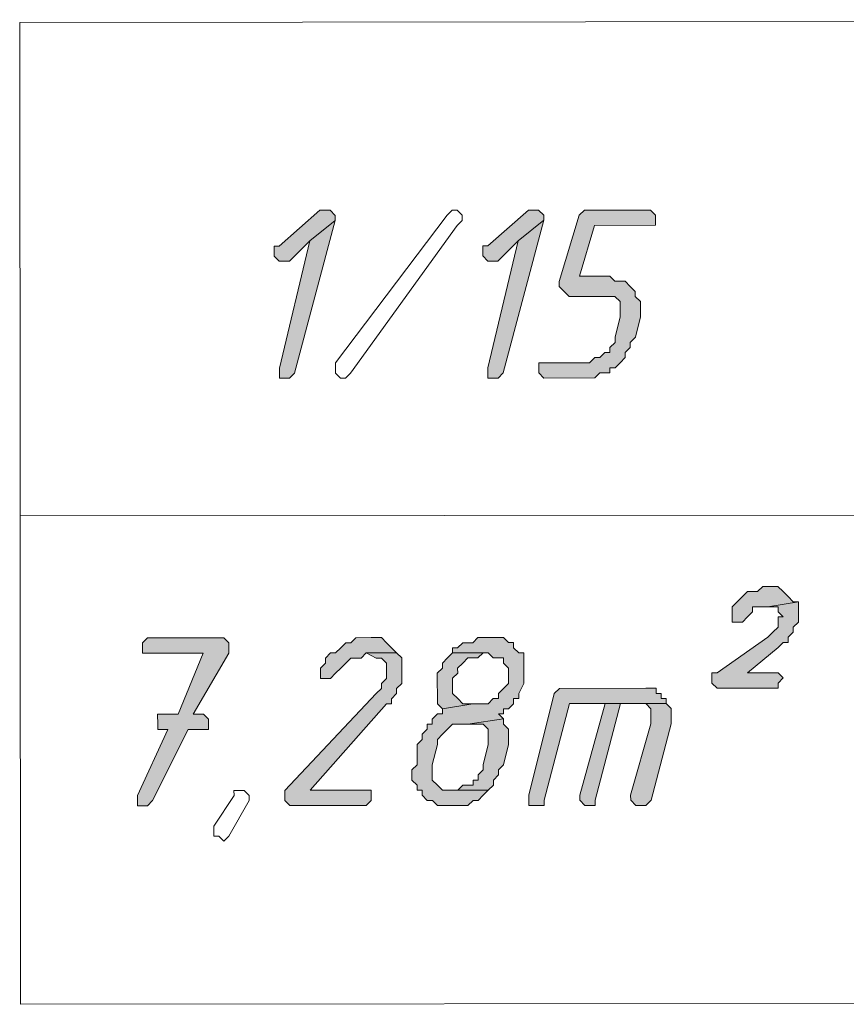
# Model space of a CAD drawing. Header units: inches. Extents: x -5850 to 5646, y 8947 to 13007.
# Tile 345 of 548: x -3424 to -3355, y 12413 to 12494. Entities that reach past the tile are written whole.
import ezdxf

# ---------------------------------------------------------------- set-up
doc = ezdxf.new("R2010")
doc.units = ezdxf.units.IN
doc.header["$MEASUREMENT"] = 0
for name, color, linetype in [('at_Entity', 7, 'Continuous'), ('at_Rect', 7, 'Continuous'), ('at_Solid', 7, 'Continuous')]:
    doc.layers.add(name, color=color, linetype=linetype)

msp = doc.modelspace()

# ---------------------------------------------------------------- hatches: boundary and pattern name
at = {"layer": 'at_Solid', "lineweight": 20}
for points in [[(-3398.216, 12478.558), (-3398.634, 12478.558), (-3402.011, 12475.594), (-3402.435, 12475.594), (-3402.434, 12475.17), (-3402.434, 12474.752), (-3402.01, 12474.328), (-3401.168, 12474.329), (-3399.48, 12476.02), (-3397.368, 12477.712), (-3397.368, 12478.135), (-3397.792, 12478.559)], [(-3380.896, 12478.574), (-3381.319, 12478.574), (-3384.696, 12475.609), (-3385.114, 12475.609), (-3385.114, 12475.185), (-3385.114, 12474.767), (-3384.695, 12474.344), (-3383.847, 12474.344), (-3382.159, 12476.036), (-3380.053, 12477.727), (-3380.053, 12478.151), (-3380.472, 12478.574)], [(-3371.605, 12478.582), (-3376.674, 12478.578), (-3377.092, 12478.154), (-3378.777, 12472.659), (-3378.777, 12472.235), (-3378.352, 12471.818), (-3377.934, 12471.394), (-3374.131, 12471.398), (-3373.706, 12470.974), (-3373.706, 12470.132), (-3373.705, 12469.708), (-3374.128, 12468.018), (-3374.127, 12467.594), (-3374.551, 12467.17), (-3374.55, 12466.752), (-3374.974, 12466.752), (-3375.392, 12466.327), (-3375.816, 12466.327), (-3376.239, 12465.903), (-3380.461, 12465.899), (-3380.46, 12465.057), (-3380.041, 12464.634), (-3375.814, 12464.637), (-3375.391, 12465.062), (-3374.549, 12465.062), (-3374.549, 12465.481), (-3374.125, 12465.481), (-3373.702, 12465.905), (-3373.278, 12466.329), (-3373.279, 12466.753), (-3372.861, 12467.172), (-3372.861, 12467.596), (-3372.438, 12468.02), (-3372.016, 12469.71), (-3372.016, 12470.134), (-3372.017, 12470.976), (-3372.441, 12471.399), (-3372.441, 12471.823), (-3372.866, 12472.241), (-3373.284, 12472.664), (-3374.132, 12472.663), (-3374.556, 12473.087), (-3377.088, 12473.085), (-3375.826, 12477.307), (-3370.757, 12477.312), (-3370.757, 12478.159), (-3371.182, 12478.583)], [(-3397.368, 12477.712), (-3399.48, 12476.02), (-3402.002, 12465.456), (-3402.001, 12464.614), (-3401.159, 12464.615), (-3400.736, 12465.039)], [(-3380.053, 12477.727), (-3382.159, 12476.036), (-3384.687, 12465.472), (-3384.686, 12464.629), (-3383.839, 12464.63), (-3383.415, 12465.054)], [(-3361.016, 12447.33), (-3361.858, 12447.33), (-3362.281, 12446.905), (-3363.123, 12446.905), (-3363.547, 12446.486), (-3363.97, 12446.062), (-3364.393, 12445.643), (-3364.393, 12445.219), (-3364.392, 12444.372), (-3363.545, 12444.372), (-3363.121, 12444.797), (-3362.703, 12445.221), (-3362.704, 12445.645), (-3361.438, 12445.646), (-3358.901, 12446.066), (-3359.325, 12446.066), (-3359.749, 12446.489), (-3360.168, 12446.907), (-3360.592, 12447.331)], [(-3358.901, 12446.066), (-3361.438, 12445.646), (-3360.59, 12445.647), (-3360.59, 12445.223), (-3360.166, 12444.799), (-3360.59, 12444.799), (-3360.589, 12443.951), (-3361.012, 12443.533), (-3361.436, 12443.109), (-3365.654, 12440.149), (-3366.078, 12440.149), (-3366.077, 12439.301), (-3365.653, 12438.878), (-3360.584, 12438.882), (-3360.585, 12439.306), (-3360.161, 12439.73), (-3360.585, 12440.154), (-3363.117, 12440.152), (-3360.587, 12442.262), (-3360.164, 12442.686), (-3359.746, 12442.686), (-3359.746, 12443.11), (-3359.323, 12443.534), (-3359.323, 12443.952), (-3358.9, 12444.377), (-3358.9, 12445.224), (-3358.901, 12445.648)], [(-3407.051, 12443.068), (-3412.967, 12443.063), (-3413.385, 12442.638), (-3413.384, 12441.796), (-3408.321, 12441.801), (-3410.424, 12436.73), (-3412.114, 12436.728), (-3412.113, 12435.881), (-3412.113, 12435.463), (-3411.271, 12435.463), (-3413.798, 12429.968), (-3413.797, 12429.121), (-3412.955, 12429.121), (-3412.532, 12429.546), (-3409.581, 12435.465), (-3407.892, 12435.466), (-3407.892, 12436.308), (-3408.317, 12436.732), (-3409.159, 12436.731), (-3406.208, 12441.803), (-3406.208, 12442.645), (-3406.627, 12443.068)], [(-3394.381, 12443.079), (-3395.647, 12443.078), (-3396.07, 12442.654), (-3396.494, 12442.653), (-3396.912, 12442.229), (-3397.336, 12441.811), (-3397.759, 12441.81), (-3398.183, 12441.386), (-3398.182, 12440.962), (-3398.6, 12440.544), (-3398.6, 12440.12), (-3398.6, 12439.696), (-3397.757, 12439.697), (-3397.334, 12440.121), (-3396.911, 12440.545), (-3396.493, 12440.964), (-3396.069, 12441.388), (-3395.222, 12441.389), (-3394.804, 12441.813), (-3392.267, 12441.815), (-3392.691, 12442.233), (-3393.115, 12442.656), (-3393.534, 12443.08), (-3393.957, 12443.079)], [(-3384.243, 12443.088), (-3385.509, 12443.087), (-3385.933, 12442.663), (-3386.78, 12442.662), (-3387.198, 12442.238), (-3387.622, 12442.238), (-3387.621, 12441.819), (-3384.666, 12441.822), (-3384.242, 12441.399), (-3383.394, 12441.399), (-3383.394, 12440.975), (-3382.975, 12440.558), (-3382.975, 12440.134), (-3382.974, 12439.286), (-3383.392, 12438.862), (-3383.815, 12438.443), (-3383.815, 12438.02), (-3384.239, 12438.019), (-3384.662, 12437.595), (-3385.928, 12437.594), (-3388.459, 12437.168), (-3388.459, 12436.75), (-3388.883, 12436.749), (-3389.306, 12436.325), (-3389.306, 12435.901), (-3389.73, 12435.901), (-3389.729, 12435.483), (-3390.147, 12435.058), (-3390.147, 12434.635), (-3390.57, 12434.21), (-3390.569, 12432.521), (-3390.992, 12432.097), (-3390.992, 12431.678), (-3390.991, 12431.255), (-3390.567, 12430.831), (-3390.567, 12430.413), (-3390.143, 12430.413), (-3390.143, 12429.989), (-3389.724, 12429.566), (-3389.3, 12429.566), (-3388.876, 12429.143), (-3386.344, 12429.145), (-3385.921, 12429.569), (-3385.497, 12429.57), (-3385.074, 12429.994), (-3384.656, 12430.418), (-3388.453, 12430.415), (-3388.877, 12430.833), (-3389.302, 12431.256), (-3389.303, 12432.522), (-3388.881, 12434.212), (-3388.881, 12434.636), (-3388.457, 12435.06), (-3388.04, 12435.484), (-3387.616, 12435.903), (-3386.35, 12435.904), (-3383.39, 12436.33), (-3383.814, 12436.754), (-3383.39, 12436.754), (-3383.39, 12437.172), (-3382.972, 12437.173), (-3382.549, 12437.597), (-3382.549, 12438.021), (-3382.125, 12438.021), (-3382.126, 12438.445), (-3381.708, 12439.287), (-3381.709, 12439.711), (-3381.71, 12441.825), (-3382.129, 12441.824), (-3382.553, 12442.242), (-3382.553, 12442.666), (-3382.977, 12442.665), (-3383.396, 12443.089), (-3383.819, 12443.089)], [(-3392.267, 12441.815), (-3394.804, 12441.813), (-3393.956, 12441.39), (-3393.532, 12441.39), (-3393.113, 12440.967), (-3393.113, 12440.125), (-3393.112, 12439.701), (-3393.53, 12439.277), (-3393.53, 12438.853), (-3393.953, 12438.434), (-3401.547, 12430.403), (-3401.546, 12429.555), (-3401.127, 12429.132), (-3394.793, 12429.138), (-3394.369, 12429.562), (-3394.37, 12430.409), (-3399.439, 12430.405), (-3393.11, 12437.587), (-3392.687, 12437.588), (-3392.687, 12438.012), (-3392.264, 12438.436), (-3392.264, 12438.854), (-3391.841, 12439.278), (-3391.841, 12439.702), (-3391.842, 12441.392)], [(-3387.621, 12441.819), (-3388.045, 12441.395), (-3388.463, 12440.971), (-3388.462, 12440.553), (-3388.886, 12440.129), (-3388.884, 12437.591), (-3388.459, 12437.168), (-3385.928, 12437.594), (-3386.776, 12437.593), (-3387.194, 12438.017), (-3387.618, 12438.44), (-3387.62, 12439.706), (-3387.196, 12440.13), (-3387.197, 12440.554), (-3386.779, 12440.972), (-3386.355, 12441.397), (-3385.508, 12441.397), (-3385.084, 12441.822), (-3384.666, 12441.822)], [(-3371.57, 12438.873), (-3378.747, 12438.866), (-3379.17, 12438.448), (-3381.276, 12429.997), (-3381.275, 12429.15), (-3380.009, 12429.151), (-3380.01, 12429.575), (-3377.904, 12437.601), (-3369.879, 12437.608), (-3369.879, 12438.032), (-3370.298, 12438.032), (-3370.298, 12438.455), (-3370.722, 12438.455), (-3370.722, 12438.873), (-3371.146, 12438.873)], [(-3374.948, 12437.604), (-3377.049, 12430.001), (-3377.049, 12429.577), (-3376.63, 12429.154), (-3375.783, 12429.155), (-3375.783, 12429.578), (-3373.677, 12437.605), (-3371.987, 12437.606)], [(-3369.879, 12437.608), (-3374.948, 12437.604), (-3371.569, 12437.607), (-3371.145, 12437.183), (-3371.143, 12435.917), (-3372.828, 12430.005), (-3372.827, 12429.581), (-3372.403, 12429.158), (-3371.561, 12429.158), (-3371.138, 12429.583), (-3369.454, 12435.919), (-3369.455, 12436.767), (-3369.455, 12437.185)], [(-3383.39, 12436.33), (-3386.35, 12435.904), (-3385.079, 12435.905), (-3384.66, 12435.487), (-3384.66, 12434.64), (-3384.659, 12434.216), (-3385.076, 12432.526), (-3385.076, 12432.102), (-3385.499, 12431.683), (-3385.499, 12431.259), (-3385.922, 12431.259), (-3385.922, 12430.835), (-3386.77, 12430.835), (-3387.187, 12430.416), (-3387.611, 12430.416), (-3384.656, 12430.418), (-3384.232, 12430.837), (-3384.233, 12431.261), (-3383.809, 12431.685), (-3383.81, 12432.103), (-3383.386, 12432.527), (-3382.97, 12434.217), (-3382.971, 12435.489), (-3383.389, 12435.906)]]:
    msp.add_hatch(color=7, dxfattribs=at).paths.add_polyline_path(points)

# ---------------------------------------------------------------- linework, layer by layer
at = {"layer": 'at_Entity', "color": 7, "lineweight": 20}
for p, q in [((-3398.634, 12478.558), (-3402.011, 12475.594)), ((-3398.216, 12478.558), (-3398.634, 12478.558)), ((-3397.792, 12478.559), (-3398.216, 12478.558)), ((-3397.368, 12478.135), (-3397.792, 12478.559)), ((-3388.078, 12478.144), (-3387.654, 12478.568)), ((-3387.654, 12478.568), (-3387.23, 12478.568)), ((-3387.23, 12478.568), (-3386.812, 12478.145)), ((-3381.319, 12478.574), (-3384.696, 12475.609)), ((-3380.896, 12478.574), (-3381.319, 12478.574)), ((-3380.472, 12478.574), (-3380.896, 12478.574)), ((-3380.053, 12478.151), (-3380.472, 12478.574)), ((-3376.674, 12478.578), (-3377.092, 12478.154)), ((-3371.605, 12478.582), (-3376.674, 12478.578)), ((-3371.182, 12478.583), (-3371.605, 12478.582)), ((-3370.757, 12478.159), (-3371.182, 12478.583)), ((-3400.736, 12465.039), (-3397.368, 12477.712)), ((-3397.368, 12477.712), (-3399.48, 12476.02)), ((-3399.48, 12476.02), (-3397.368, 12477.712)), ((-3397.368, 12477.712), (-3397.368, 12478.135)), ((-3397.357, 12465.884), (-3388.078, 12478.144)), ((-3386.811, 12477.721), (-3387.229, 12477.297)), ((-3386.812, 12478.145), (-3386.811, 12477.721)), ((-3383.415, 12465.054), (-3380.053, 12477.727)), ((-3380.053, 12477.727), (-3382.159, 12476.036)), ((-3382.159, 12476.036), (-3380.053, 12477.727)), ((-3380.053, 12477.727), (-3380.053, 12478.151)), ((-3377.092, 12478.154), (-3378.777, 12472.659)), ((-3377.092, 12478.154), (-3377.092, 12478.154)), ((-3370.757, 12477.312), (-3370.757, 12478.159)), ((-3387.229, 12477.297), (-3396.09, 12465.043)), ((-3387.229, 12477.297), (-3387.229, 12477.297)), ((-3377.088, 12473.085), (-3375.826, 12477.307)), ((-3375.826, 12477.307), (-3370.757, 12477.312)), ((-3399.48, 12476.02), (-3402.002, 12465.456)), ((-3401.168, 12474.329), (-3399.48, 12476.02)), ((-3382.159, 12476.036), (-3384.687, 12465.472)), ((-3383.847, 12474.344), (-3382.159, 12476.036)), ((-3402.011, 12475.594), (-3402.435, 12475.594)), ((-3402.435, 12475.594), (-3402.434, 12475.17)), ((-3402.434, 12475.17), (-3402.434, 12474.752)), ((-3384.696, 12475.609), (-3385.114, 12475.609)), ((-3385.114, 12475.609), (-3385.114, 12475.185)), ((-3385.114, 12475.185), (-3385.114, 12474.767)), ((-3402.434, 12474.752), (-3402.01, 12474.328)), ((-3402.01, 12474.328), (-3401.168, 12474.329)), ((-3385.114, 12474.767), (-3384.695, 12474.344)), ((-3384.695, 12474.344), (-3383.847, 12474.344)), ((-3378.777, 12472.659), (-3378.777, 12472.235)), ((-3374.556, 12473.087), (-3377.088, 12473.085)), ((-3374.132, 12472.663), (-3374.556, 12473.087)), ((-3373.284, 12472.664), (-3374.132, 12472.663)), ((-3372.866, 12472.241), (-3373.284, 12472.664)), ((-3378.777, 12472.235), (-3378.777, 12472.235)), ((-3378.777, 12472.235), (-3378.352, 12471.818)), ((-3378.352, 12471.818), (-3378.352, 12471.818)), ((-3378.352, 12471.818), (-3377.934, 12471.394)), ((-3372.441, 12471.823), (-3372.866, 12472.241)), ((-3372.866, 12472.241), (-3372.866, 12472.241)), ((-3372.441, 12471.399), (-3372.441, 12471.823)), ((-3377.934, 12471.394), (-3374.131, 12471.398)), ((-3374.131, 12471.398), (-3373.706, 12470.974)), ((-3373.706, 12470.974), (-3373.706, 12470.132)), ((-3372.017, 12470.976), (-3372.441, 12471.399)), ((-3372.016, 12470.134), (-3372.017, 12470.976)), ((-3373.706, 12470.132), (-3373.705, 12469.708)), ((-3372.016, 12469.71), (-3372.016, 12470.134)), ((-3373.705, 12469.708), (-3374.128, 12468.018)), ((-3372.438, 12468.02), (-3372.016, 12469.71)), ((-3374.128, 12468.018), (-3374.127, 12467.594)), ((-3372.861, 12467.596), (-3372.438, 12468.02)), ((-3374.127, 12467.594), (-3374.551, 12467.17)), ((-3374.551, 12467.17), (-3374.55, 12466.752)), ((-3373.279, 12466.753), (-3372.861, 12467.172)), ((-3372.861, 12467.172), (-3372.861, 12467.596)), ((-3375.816, 12466.327), (-3376.239, 12465.903)), ((-3375.392, 12466.327), (-3375.816, 12466.327)), ((-3374.974, 12466.752), (-3375.392, 12466.327)), ((-3374.55, 12466.752), (-3374.974, 12466.752)), ((-3373.702, 12465.905), (-3373.278, 12466.329)), ((-3373.278, 12466.329), (-3373.279, 12466.753)), ((-3402.002, 12465.456), (-3402.001, 12464.614)), ((-3397.357, 12465.46), (-3397.357, 12465.884)), ((-3397.357, 12465.884), (-3397.357, 12465.884)), ((-3397.356, 12465.042), (-3397.357, 12465.46)), ((-3397.357, 12465.46), (-3397.357, 12465.46)), ((-3397.357, 12465.46), (-3397.357, 12465.46)), ((-3384.687, 12465.472), (-3384.686, 12464.629)), ((-3376.239, 12465.903), (-3380.461, 12465.899)), ((-3380.461, 12465.899), (-3380.46, 12465.057)), ((-3374.549, 12465.062), (-3374.549, 12465.481)), ((-3374.549, 12465.481), (-3374.125, 12465.481)), ((-3374.125, 12465.481), (-3373.702, 12465.905)), ((-3373.702, 12465.905), (-3373.702, 12465.905)), ((-3402.001, 12464.614), (-3401.159, 12464.615)), ((-3401.159, 12464.615), (-3400.736, 12465.039)), ((-3396.932, 12464.619), (-3397.356, 12465.042)), ((-3396.514, 12464.619), (-3396.932, 12464.619)), ((-3396.09, 12465.043), (-3396.514, 12464.619)), ((-3384.686, 12464.629), (-3383.839, 12464.63)), ((-3383.839, 12464.63), (-3383.415, 12465.054)), ((-3380.46, 12465.057), (-3380.041, 12464.634)), ((-3380.041, 12464.634), (-3375.814, 12464.637)), ((-3375.814, 12464.637), (-3375.391, 12465.062)), ((-3375.391, 12465.062), (-3374.549, 12465.062)), ((-3423.533, 12453.191), (-3177.278, 12453.411)), ((-3361.858, 12447.33), (-3362.281, 12446.905)), ((-3361.016, 12447.33), (-3361.858, 12447.33)), ((-3360.592, 12447.331), (-3361.016, 12447.33)), ((-3360.168, 12446.907), (-3360.592, 12447.331)), ((-3363.547, 12446.486), (-3363.97, 12446.062)), ((-3363.123, 12446.905), (-3363.547, 12446.486)), ((-3362.281, 12446.905), (-3363.123, 12446.905)), ((-3359.749, 12446.489), (-3360.168, 12446.907)), ((-3360.168, 12446.907), (-3360.168, 12446.907)), ((-3359.325, 12446.066), (-3359.749, 12446.489)), ((-3359.749, 12446.489), (-3359.749, 12446.489)), ((-3363.97, 12446.062), (-3364.393, 12445.643)), ((-3364.393, 12445.643), (-3364.393, 12445.219)), ((-3363.97, 12446.062), (-3363.97, 12446.062)), ((-3362.704, 12445.645), (-3361.438, 12445.646)), ((-3362.703, 12445.221), (-3362.704, 12445.645)), ((-3358.901, 12446.066), (-3361.438, 12445.646)), ((-3361.438, 12445.646), (-3358.901, 12446.066)), ((-3361.438, 12445.646), (-3360.59, 12445.647)), ((-3360.59, 12445.647), (-3360.59, 12445.223)), ((-3358.901, 12446.066), (-3359.325, 12446.066)), ((-3358.901, 12445.648), (-3358.901, 12446.066)), ((-3358.9, 12445.224), (-3358.901, 12445.648)), ((-3364.393, 12445.219), (-3364.392, 12444.372)), ((-3363.545, 12444.372), (-3363.121, 12444.797)), ((-3363.121, 12444.797), (-3362.703, 12445.221)), ((-3363.121, 12444.797), (-3363.121, 12444.797)), ((-3360.59, 12445.223), (-3360.166, 12444.799)), ((-3360.166, 12444.799), (-3360.59, 12444.799)), ((-3360.59, 12444.799), (-3360.589, 12443.951)), ((-3358.9, 12444.377), (-3358.9, 12445.224)), ((-3364.392, 12444.372), (-3363.545, 12444.372)), ((-3360.589, 12443.951), (-3361.012, 12443.533)), ((-3359.323, 12443.952), (-3358.9, 12444.377)), ((-3359.323, 12443.534), (-3359.323, 12443.952)), ((-3361.012, 12443.533), (-3361.436, 12443.109)), ((-3361.012, 12443.533), (-3361.012, 12443.533)), ((-3359.746, 12443.11), (-3359.323, 12443.534)), ((-3412.967, 12443.063), (-3413.385, 12442.638)), ((-3413.385, 12442.638), (-3413.384, 12441.796)), ((-3407.051, 12443.068), (-3412.967, 12443.063)), ((-3406.627, 12443.068), (-3407.051, 12443.068)), ((-3406.208, 12442.645), (-3406.627, 12443.068)), ((-3406.208, 12441.803), (-3406.208, 12442.645)), ((-3396.494, 12442.653), (-3396.912, 12442.229)), ((-3396.07, 12442.654), (-3396.494, 12442.653)), ((-3395.647, 12443.078), (-3396.07, 12442.654)), ((-3394.381, 12443.079), (-3395.647, 12443.078)), ((-3393.957, 12443.079), (-3394.381, 12443.079)), ((-3393.534, 12443.08), (-3393.957, 12443.079)), ((-3393.115, 12442.656), (-3393.534, 12443.08)), ((-3392.691, 12442.233), (-3393.115, 12442.656)), ((-3393.115, 12442.656), (-3393.115, 12442.656)), ((-3386.78, 12442.662), (-3387.198, 12442.238)), ((-3385.933, 12442.663), (-3386.78, 12442.662)), ((-3385.509, 12443.087), (-3385.933, 12442.663)), ((-3384.243, 12443.088), (-3385.509, 12443.087)), ((-3383.819, 12443.089), (-3384.243, 12443.088)), ((-3383.396, 12443.089), (-3383.819, 12443.089)), ((-3382.977, 12442.665), (-3383.396, 12443.089)), ((-3382.553, 12442.666), (-3382.977, 12442.665)), ((-3382.553, 12442.242), (-3382.553, 12442.666)), ((-3361.436, 12443.109), (-3365.654, 12440.149)), ((-3360.587, 12442.262), (-3360.164, 12442.686)), ((-3360.164, 12442.686), (-3359.746, 12442.686)), ((-3359.746, 12442.686), (-3359.746, 12443.11)), ((-3413.384, 12441.796), (-3408.321, 12441.801)), ((-3408.321, 12441.801), (-3410.424, 12436.73)), ((-3409.159, 12436.731), (-3406.208, 12441.803)), ((-3397.759, 12441.81), (-3398.183, 12441.386)), ((-3397.336, 12441.811), (-3397.759, 12441.81)), ((-3396.912, 12442.229), (-3397.336, 12441.811)), ((-3396.912, 12442.229), (-3396.912, 12442.229)), ((-3395.222, 12441.389), (-3394.804, 12441.813)), ((-3392.267, 12441.815), (-3394.804, 12441.813)), ((-3394.804, 12441.813), (-3392.267, 12441.815)), ((-3394.804, 12441.813), (-3393.956, 12441.39)), ((-3392.267, 12441.815), (-3392.691, 12442.233)), ((-3391.842, 12441.392), (-3392.267, 12441.815)), ((-3387.621, 12441.819), (-3388.045, 12441.395)), ((-3387.198, 12442.238), (-3387.622, 12442.238)), ((-3387.622, 12442.238), (-3387.621, 12441.819)), ((-3384.666, 12441.822), (-3387.621, 12441.819)), ((-3387.621, 12441.819), (-3384.666, 12441.822)), ((-3385.508, 12441.397), (-3385.084, 12441.822)), ((-3385.084, 12441.822), (-3384.666, 12441.822)), ((-3384.666, 12441.822), (-3384.242, 12441.399)), ((-3382.129, 12441.824), (-3382.553, 12442.242)), ((-3381.71, 12441.825), (-3382.129, 12441.824)), ((-3381.709, 12439.711), (-3381.71, 12441.825)), ((-3363.117, 12440.152), (-3360.587, 12442.262)), ((-3360.587, 12442.262), (-3360.587, 12442.262)), ((-3398.182, 12440.962), (-3398.6, 12440.544)), ((-3398.183, 12441.386), (-3398.182, 12440.962)), ((-3396.911, 12440.545), (-3396.493, 12440.964)), ((-3396.493, 12440.964), (-3396.069, 12441.388)), ((-3396.069, 12441.388), (-3395.222, 12441.389)), ((-3393.956, 12441.39), (-3393.532, 12441.39)), ((-3393.532, 12441.39), (-3393.113, 12440.967)), ((-3393.113, 12440.967), (-3393.113, 12440.125)), ((-3391.841, 12439.702), (-3391.842, 12441.392)), ((-3388.045, 12441.395), (-3388.463, 12440.971)), ((-3388.463, 12440.971), (-3388.462, 12440.553)), ((-3388.045, 12441.395), (-3388.045, 12441.395)), ((-3387.197, 12440.554), (-3386.779, 12440.972)), ((-3386.779, 12440.972), (-3386.355, 12441.397)), ((-3386.779, 12440.972), (-3386.779, 12440.972)), ((-3386.355, 12441.397), (-3385.508, 12441.397)), ((-3384.242, 12441.399), (-3383.394, 12441.399)), ((-3383.394, 12441.399), (-3383.394, 12440.975)), ((-3383.394, 12440.975), (-3382.975, 12440.558)), ((-3398.6, 12440.544), (-3398.6, 12440.12)), ((-3398.6, 12440.12), (-3398.6, 12439.696)), ((-3397.757, 12439.697), (-3397.334, 12440.121)), ((-3397.334, 12440.121), (-3396.911, 12440.545)), ((-3396.911, 12440.545), (-3396.911, 12440.545)), ((-3393.113, 12440.125), (-3393.112, 12439.701)), ((-3388.462, 12440.553), (-3388.886, 12440.129)), ((-3388.886, 12440.129), (-3388.884, 12437.591)), ((-3387.62, 12439.706), (-3387.196, 12440.13)), ((-3387.196, 12440.13), (-3387.197, 12440.554)), ((-3382.975, 12440.558), (-3382.975, 12440.134)), ((-3382.975, 12440.134), (-3382.974, 12439.286)), ((-3365.654, 12440.149), (-3366.078, 12440.149)), ((-3366.078, 12440.149), (-3366.077, 12439.301)), ((-3360.585, 12440.154), (-3363.117, 12440.152)), ((-3360.161, 12439.73), (-3360.585, 12440.154)), ((-3398.6, 12439.696), (-3397.757, 12439.697)), ((-3393.112, 12439.701), (-3393.53, 12439.277)), ((-3393.53, 12439.277), (-3393.53, 12438.853)), ((-3392.264, 12438.854), (-3391.841, 12439.278)), ((-3391.841, 12439.278), (-3391.841, 12439.702)), ((-3387.618, 12438.44), (-3387.62, 12439.706)), ((-3387.62, 12439.706), (-3387.62, 12439.706)), ((-3382.974, 12439.286), (-3383.392, 12438.862)), ((-3382.126, 12438.445), (-3381.708, 12439.287)), ((-3381.708, 12439.287), (-3381.709, 12439.711)), ((-3366.077, 12439.301), (-3365.653, 12438.878)), ((-3360.585, 12439.306), (-3360.161, 12439.73)), ((-3360.584, 12438.882), (-3360.585, 12439.306)), ((-3393.953, 12438.434), (-3401.547, 12430.403)), ((-3393.53, 12438.853), (-3393.953, 12438.434)), ((-3392.687, 12438.012), (-3392.264, 12438.436)), ((-3392.264, 12438.436), (-3392.264, 12438.854)), ((-3387.194, 12438.017), (-3387.618, 12438.44)), ((-3383.392, 12438.862), (-3383.815, 12438.443)), ((-3383.815, 12438.443), (-3383.815, 12438.02)), ((-3383.392, 12438.862), (-3383.392, 12438.862)), ((-3382.125, 12438.021), (-3382.126, 12438.445)), ((-3379.17, 12438.448), (-3381.276, 12429.997)), ((-3378.747, 12438.866), (-3379.17, 12438.448)), ((-3371.57, 12438.873), (-3378.747, 12438.866)), ((-3371.146, 12438.873), (-3371.57, 12438.873)), ((-3370.722, 12438.873), (-3371.146, 12438.873)), ((-3370.722, 12438.455), (-3370.722, 12438.873)), ((-3370.298, 12438.455), (-3370.722, 12438.455)), ((-3370.298, 12438.032), (-3370.298, 12438.455)), ((-3365.653, 12438.878), (-3360.584, 12438.882)), ((-3399.439, 12430.405), (-3393.11, 12437.587)), ((-3393.11, 12437.587), (-3392.687, 12437.588)), ((-3392.687, 12437.588), (-3392.687, 12438.012)), ((-3388.884, 12437.591), (-3388.459, 12437.168)), ((-3388.459, 12437.168), (-3385.928, 12437.594)), ((-3385.928, 12437.594), (-3388.459, 12437.168)), ((-3386.776, 12437.593), (-3387.194, 12438.017)), ((-3387.194, 12438.017), (-3387.194, 12438.017)), ((-3385.928, 12437.594), (-3386.776, 12437.593)), ((-3384.662, 12437.595), (-3385.928, 12437.594)), ((-3384.239, 12438.019), (-3384.662, 12437.595)), ((-3383.815, 12438.02), (-3384.239, 12438.019)), ((-3382.972, 12437.173), (-3382.549, 12437.597)), ((-3382.549, 12437.597), (-3382.549, 12438.021)), ((-3382.549, 12438.021), (-3382.125, 12438.021)), ((-3380.01, 12429.575), (-3377.904, 12437.601)), ((-3377.904, 12437.601), (-3369.879, 12437.608)), ((-3374.948, 12437.604), (-3377.049, 12430.001)), ((-3375.783, 12429.578), (-3373.677, 12437.605)), ((-3369.879, 12437.608), (-3374.948, 12437.604)), ((-3374.948, 12437.604), (-3371.569, 12437.607)), ((-3371.987, 12437.606), (-3374.948, 12437.604)), ((-3373.677, 12437.605), (-3371.987, 12437.606)), ((-3371.569, 12437.607), (-3371.145, 12437.183)), ((-3369.879, 12438.032), (-3370.298, 12438.032)), ((-3369.879, 12437.608), (-3369.879, 12438.032)), ((-3369.455, 12437.185), (-3369.879, 12437.608)), ((-3410.424, 12436.73), (-3412.114, 12436.728)), ((-3412.114, 12436.728), (-3412.113, 12435.881)), ((-3408.317, 12436.732), (-3409.159, 12436.731)), ((-3407.892, 12436.308), (-3408.317, 12436.732)), ((-3388.883, 12436.749), (-3389.306, 12436.325)), ((-3388.459, 12436.75), (-3388.883, 12436.749)), ((-3388.459, 12437.168), (-3388.459, 12436.75)), ((-3383.39, 12436.33), (-3383.814, 12436.754)), ((-3383.814, 12436.754), (-3383.39, 12436.754)), ((-3383.39, 12437.172), (-3382.972, 12437.173)), ((-3383.39, 12436.754), (-3383.39, 12437.172)), ((-3371.145, 12437.183), (-3371.143, 12435.917)), ((-3369.455, 12436.767), (-3369.455, 12437.185)), ((-3369.454, 12435.919), (-3369.455, 12436.767)), ((-3412.113, 12435.881), (-3412.113, 12435.463)), ((-3407.892, 12435.466), (-3407.892, 12436.308)), ((-3389.306, 12435.901), (-3389.73, 12435.901)), ((-3389.73, 12435.901), (-3389.729, 12435.483)), ((-3389.306, 12436.325), (-3389.306, 12435.901)), ((-3388.04, 12435.484), (-3387.616, 12435.903)), ((-3387.616, 12435.903), (-3386.35, 12435.904)), ((-3383.39, 12436.33), (-3386.35, 12435.904)), ((-3386.35, 12435.904), (-3383.39, 12436.33)), ((-3386.35, 12435.904), (-3385.079, 12435.905)), ((-3385.079, 12435.905), (-3384.66, 12435.487)), ((-3383.389, 12435.906), (-3383.39, 12436.33)), ((-3382.971, 12435.489), (-3383.389, 12435.906)), ((-3371.143, 12435.917), (-3372.828, 12430.005)), ((-3371.138, 12429.583), (-3369.454, 12435.919)), ((-3411.271, 12435.463), (-3413.798, 12429.968)), ((-3412.532, 12429.546), (-3409.581, 12435.465)), ((-3412.113, 12435.463), (-3411.271, 12435.463)), ((-3409.581, 12435.465), (-3407.892, 12435.466)), ((-3389.729, 12435.483), (-3390.147, 12435.058)), ((-3390.147, 12435.058), (-3390.147, 12434.635)), ((-3388.881, 12434.636), (-3388.457, 12435.06)), ((-3388.457, 12435.06), (-3388.04, 12435.484)), ((-3388.457, 12435.06), (-3388.457, 12435.06)), ((-3384.66, 12435.487), (-3384.66, 12434.64)), ((-3382.97, 12434.217), (-3382.971, 12435.489)), ((-3390.147, 12434.635), (-3390.57, 12434.21)), ((-3390.57, 12434.21), (-3390.569, 12432.521)), ((-3389.303, 12432.522), (-3388.881, 12434.212)), ((-3388.881, 12434.212), (-3388.881, 12434.636)), ((-3384.659, 12434.216), (-3385.076, 12432.526)), ((-3384.66, 12434.64), (-3384.659, 12434.216)), ((-3383.386, 12432.527), (-3382.97, 12434.217)), ((-3390.569, 12432.521), (-3390.992, 12432.097)), ((-3389.302, 12431.256), (-3389.303, 12432.522)), ((-3385.076, 12432.526), (-3385.076, 12432.102)), ((-3383.81, 12432.103), (-3383.386, 12432.527)), ((-3390.992, 12432.097), (-3390.992, 12431.678)), ((-3390.992, 12431.678), (-3390.991, 12431.255)), ((-3385.076, 12432.102), (-3385.499, 12431.683)), ((-3385.499, 12431.683), (-3385.499, 12431.259)), ((-3384.233, 12431.261), (-3383.809, 12431.685)), ((-3383.809, 12431.685), (-3383.81, 12432.103)), ((-3390.991, 12431.255), (-3390.567, 12430.831)), ((-3388.877, 12430.833), (-3389.302, 12431.256)), ((-3385.499, 12431.259), (-3385.922, 12431.259)), ((-3385.922, 12431.259), (-3385.922, 12430.835)), ((-3384.232, 12430.837), (-3384.233, 12431.261)), ((-3405.774, 12430.399), (-3404.932, 12430.4)), ((-3405.773, 12429.976), (-3405.774, 12430.399)), ((-3404.932, 12430.4), (-3404.507, 12429.977)), ((-3401.547, 12430.403), (-3401.546, 12429.555)), ((-3394.37, 12430.409), (-3399.439, 12430.405)), ((-3394.369, 12429.562), (-3394.37, 12430.409)), ((-3390.567, 12430.831), (-3390.567, 12430.413)), ((-3390.567, 12430.413), (-3390.143, 12430.413)), ((-3390.143, 12430.413), (-3390.143, 12429.989)), ((-3388.453, 12430.415), (-3388.877, 12430.833)), ((-3388.877, 12430.833), (-3388.877, 12430.833)), ((-3384.656, 12430.418), (-3388.453, 12430.415)), ((-3387.611, 12430.416), (-3384.656, 12430.418)), ((-3387.187, 12430.416), (-3387.611, 12430.416)), ((-3386.77, 12430.835), (-3387.187, 12430.416)), ((-3385.922, 12430.835), (-3386.77, 12430.835)), ((-3385.074, 12429.994), (-3384.656, 12430.418)), ((-3384.656, 12430.418), (-3384.232, 12430.837)), ((-3413.798, 12429.968), (-3413.797, 12429.121)), ((-3412.955, 12429.121), (-3412.532, 12429.546)), ((-3407.461, 12427.437), (-3405.773, 12429.976)), ((-3404.507, 12429.553), (-3406.194, 12426.596)), ((-3405.773, 12429.976), (-3405.773, 12429.976)), ((-3404.507, 12429.977), (-3404.507, 12429.553)), ((-3404.507, 12429.553), (-3404.507, 12429.553)), ((-3401.546, 12429.555), (-3401.127, 12429.132)), ((-3394.793, 12429.138), (-3394.369, 12429.562)), ((-3390.143, 12429.989), (-3390.143, 12429.989)), ((-3390.143, 12429.989), (-3389.724, 12429.566)), ((-3389.724, 12429.566), (-3389.3, 12429.566)), ((-3389.3, 12429.566), (-3388.876, 12429.143)), ((-3386.344, 12429.145), (-3385.921, 12429.569)), ((-3385.921, 12429.569), (-3385.497, 12429.57)), ((-3385.497, 12429.57), (-3385.074, 12429.994)), ((-3385.074, 12429.994), (-3385.074, 12429.994)), ((-3381.276, 12429.997), (-3381.275, 12429.15)), ((-3380.009, 12429.151), (-3380.01, 12429.575)), ((-3377.049, 12430.001), (-3377.049, 12429.577)), ((-3377.049, 12429.577), (-3376.63, 12429.154)), ((-3375.783, 12429.155), (-3375.783, 12429.578)), ((-3372.828, 12430.005), (-3372.827, 12429.581)), ((-3372.827, 12429.581), (-3372.403, 12429.158)), ((-3371.561, 12429.158), (-3371.138, 12429.583)), ((-3413.797, 12429.121), (-3412.955, 12429.121)), ((-3401.127, 12429.132), (-3394.793, 12429.138)), ((-3388.876, 12429.143), (-3386.344, 12429.145)), ((-3381.275, 12429.15), (-3380.009, 12429.151)), ((-3376.63, 12429.154), (-3375.783, 12429.155)), ((-3372.403, 12429.158), (-3371.561, 12429.158)), ((-3407.46, 12426.595), (-3407.461, 12427.437)), ((-3407.461, 12427.437), (-3407.461, 12427.437)), ((-3407.036, 12426.595), (-3407.46, 12426.595)), ((-3406.612, 12426.172), (-3407.036, 12426.595)), ((-3406.194, 12426.596), (-3406.612, 12426.172)), ((-3406.194, 12426.596), (-3406.194, 12426.596))]:
    msp.add_line(p, q, dxfattribs=at)
at = {"layer": 'at_Rect', "color": 7, "lineweight": 20}
for p, q in [((-3423.574, 12494.164), (-3177.315, 12494.384)), ((-3423.574, 12494.164), (-3423.501, 12412.639)), ((-3177.242, 12412.859), (-3423.501, 12412.639))]:
    msp.add_line(p, q, dxfattribs=at)

doc.saveas('drawing.dxf')
